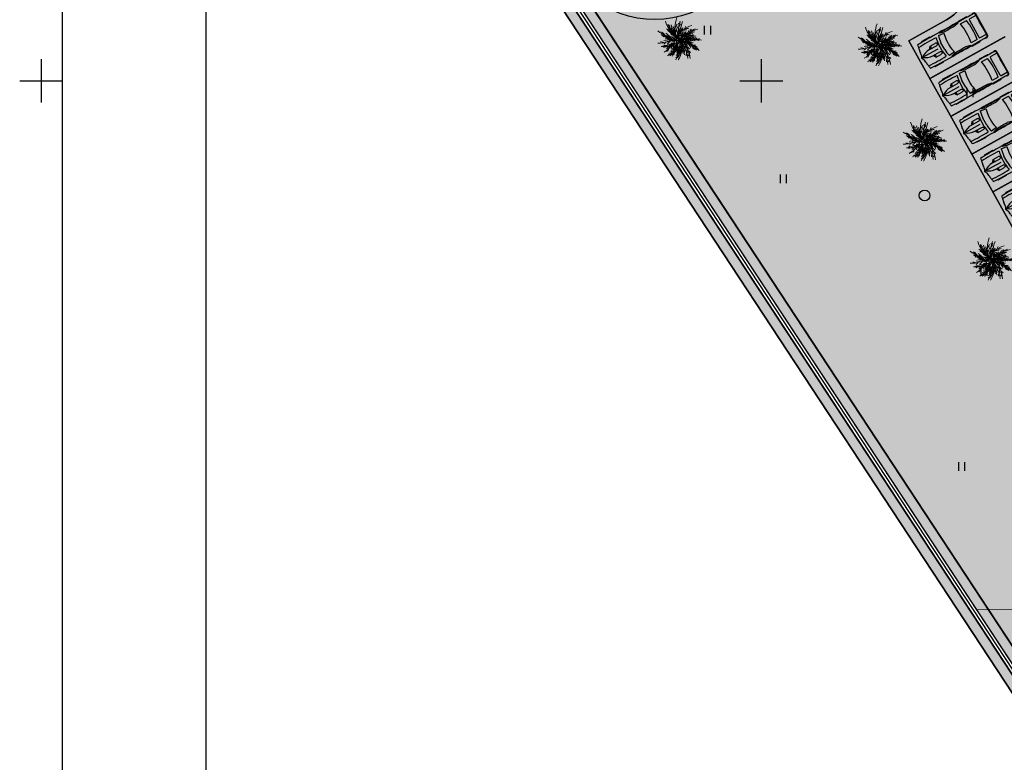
# Model space of a CAD drawing. Header units: millimetres. Extents: x 767170 to 66149698, y -983507 to 2493658.
# Tile 484 of 656: x 4965583 to 5033960, y -657032 to -605499. Entities that reach past the tile are written whole.
import ezdxf

# ---------------------------------------------------------------- set-up
doc = ezdxf.new("R2010")
doc.units = ezdxf.units.MM
for name, color, linetype in [('(001) Сетка', 92, 'Continuous'), ('(031) Горизонтали', 42, 'Continuous'), ('(036) Растительность', 7, 'Continuous'), ('(038) Деревья', 7, 'Continuous'), ('(040) Ограда', 7, 'Continuous'), ('GLUXOY OG', 7, 'Continuous'), ('ОЗЕЛЕНЕНИЕ', 64, 'Continuous')]:
    doc.layers.add(name, color=color, linetype=linetype)
doc.layers.add('G_Green', color=74, linetype='Continuous', lineweight=13)
doc.styles.add('BLACK', font='tahomabd.ttf')
doc.styles.get("Standard").update_dxf_attribs({"font": 'isocpeui.ttf'})
doc.linetypes.add('ОГРАДА_БЕТ', pattern='A,4,["|",Standard,S=0.8,R=0,X=0,Y=-0.8],4', length=8)
doc.linetypes.add('ОГРАДА_ГЛИН', pattern='A,4,["|",Standard,S=0.8,R=0,X=0,Y=-0.8],0.5,["|",Standard,S=0.8,R=0,X=0,Y=-0.8],3.5', length=8)
doc.dimstyles.new('genplan dimension', dxfattribs={"dimtxt": 1100, "dimasz": 450, "dimexe": 450, "dimexo": 0, "dimgap": 80, "dimtad": 1, "dimlfac": 0.001, "dimtxsty": 'BLACK', "dimblk": 'OBLIQUE', "dimcen": 0, "dimclrd": 186, "dimclre": 186, "dimclrt": 186, "dimadec": 1, "dimazin": 0, "dimtfac": 1, "dimtmove": 0, "dimatfit": 3, "dimldrblk": 'OBLIQUE', "dimfxl": 1, "dimlwd": 9, "dimlwe": 9, "dimarcsym": 0})

# ---------------------------------------------------------------- blocks, each defined once
blk = doc.blocks.new('_Oblique')
at = {"color": 0, "linetype": 'ByBlock', "lineweight": -2}
blk.add_line((-0.5, -0.5), (0.5, 0.5), dxfattribs=at)
blk = doc.blocks.new('*D1905')
at = {"color": 186, "lineweight": 9, "transparency": 16777216}
for p, q in [((-59597, -8107), (-59999, -8351)), ((-59614, -8118), (-30888, -55389)), ((-30742, -55300), (-31273, -55623))]:
    blk.add_line(p, q, dxfattribs=at)
at = {"color": 186, "lineweight": 9, "transparency": 16777216, "xscale": 450, "yscale": 450, "zscale": 450}
for p, rotation in [((-59614, -8118), 121.2865699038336), ((-30888, -55389), 301.2865699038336)]:
    blk.add_blockref('_Oblique', p, dxfattribs=dict(at, rotation=rotation))
at = {"color": 186, "transparency": 16777216, "insert": (-44586, -31349), "char_height": 1100, "attachment_point": 5, "rotation": 301.28657, "style": 'BLACK'}
blk.add_mtext('55,32', dxfattribs=at)
blk = doc.blocks.new('d')
at = {"layer": '(038) Деревья'}
blk.add_ellipse((0, 0), major_axis=(0.265, 0.265), ratio=1, start_param=5.497787, end_param=11.780972, dxfattribs=at)
blk = doc.blocks.new('I04010')
for p, q in [((-0.412273, 0.007146), (-0.412273, 1.207146)), ((0.387727, 1.207146), (0.387727, 0.007146))]:
    blk.add_line(p, q)
blk = doc.blocks.new('Setka')
at = {"layer": '(001) Сетка'}
for p, q in [((0, 1.5), (0, -1.5)), ((-1.5, 0), (1.5, 0))]:
    blk.add_line(p, q, dxfattribs=at)
blk = doc.blocks.new('A$C05d28b1e')
at = {"layer": '(031) Горизонтали', "color": 42, "linetype": 'Continuous', "lineweight": 0, "ltscale": 600}
blk.add_lwpolyline([(-150726, -48862), (-142856, -48907)], dxfattribs=at)
at = {"layer": '(040) Ограда', "ltscale": 600, "flags": 128}
blk.add_lwpolyline([(-65264, 129736), (-69528, 127118), (-60665, 110686), (-137359, 64080), (-200340, 25826), (-120613, -95364), (-115995, -101905)], dxfattribs=at)
at = {"layer": '(040) Ограда', "linetype": 'ОГРАДА_БЕТ', "ltscale": 600, "flags": 128}
blk.add_lwpolyline([(-64714, 129605), (-68996, 126975), (-60133, 110541), (-137151, 63738), (-199778, 25699), (-120282, -95139), (-115668, -101674)], dxfattribs=at)
at = {"layer": '(001) Сетка', "xscale": 1000, "yscale": 1000, "zscale": 1000}
for p in [(-215665, -12169), (-165665, -12169)]:
    blk.add_blockref('Setka', p, dxfattribs=at)
at = {"layer": '(036) Растительность', "linetype": 'Continuous', "xscale": 500, "yscale": 500, "zscale": 500}
for p in [(-169397, -8971), (-151162, -13313), (-164129, -19282), (-150199, -25710), (-151750, -39251)]:
    blk.add_blockref('I04010', p, dxfattribs=at)
at = {"layer": '(038) Деревья', "linetype": 'Continuous', "xscale": 1000, "yscale": 1000, "zscale": 1000}
blk.add_blockref('d', (-154324, -20131), dxfattribs=at)
blk = doc.blocks.new('A11111111111')
blk.add_lwpolyline([(-186450, -2503181), (654550, -2503181), (654550, -1909181), (-186450, -1909181)], close=True)
blk.add_lwpolyline([(649550, -2498181), (-166450, -2498181), (-166450, -1914181), (649550, -1914181), (649550, -2498181)])
blk = doc.blocks.new('*U1533')
at = {"color": 7, "true_color": 0xffffff, "const_width": 100}
blk.add_lwpolyline([(-3000, 0), (3000, 0)], dxfattribs=at)
blk = doc.blocks.new('*U1534')
at = {"color": 0, "linetype": 'ByBlock', "lineweight": -2, "transparency": 16777216}
for p in [(0, 30000), (0, 27000), (0, 24000), (0, 21000), (0, 18000), (0, 15000), (0, 12000), (0, 9000), (0, 6000), (0, 3000), (0, 0)]:
    blk.add_blockref('*U1533', p, dxfattribs=at)
blk = doc.blocks.new('*U403')
for p, q in [((536, 950), (536, 936)), ((1182, 988), (568, 988)), ((1214, 950), (1214, 950)), ((1779, 801), (2195, 746)), ((2235, 810), (1899, 912)), ((3412, 904), (3030, 807)), ((3440, 942), (3440, 950)), ((3472, 988), (4087, 988)), ((3516, 746), (3994, 746)), ((4119, 950), (4119, 934)), ((4736, 746), (4242, 746)), ((4736, -851), (4736, 851)), ((4785, -832), (4785, 832)), ((83, 156), (3, 10)), ((756, 241), (1313, 241)), ((816, 241), (816, 283)), ((820, 295), (918, 436)), ((918, 436), (1294, 436)), ((1496, -274), (1496, 274)), ((1690, -267), (1690, 267)), ((2102, 216), (2102, -216)), ((4179, 670), (4179, -670)), ((4736, -267), (4736, 267)), ((0, 0), (1313, 0)), ((3, -10), (83, -156)), ((756, -241), (1313, -241)), ((816, -241), (816, -283)), ((820, -295), (918, -436)), ((918, -436), (1294, -436)), ((536, -950), (536, -936)), ((1182, -988), (568, -988)), ((1214, -950), (1214, -950)), ((2195, -746), (1779, -801)), ((2235, -810), (1899, -912)), ((3412, -904), (3030, -807)), ((3440, -942), (3440, -950)), ((3472, -988), (4087, -988)), ((3994, -746), (3516, -746)), ((4119, -950), (4119, -934)), ((4242, -746), (4736, -746))]:
    blk.add_line(p, q)
for centre, major_axis, ratio, start_param, end_param in [((6583, -699), (0, -7755), 0.842304, 4.528606, 4.561838), ((6757, -699), (0, 7958), 0.842304, 1.367076, 1.39176), ((952, -15087), (0, -15833), 0.842304, 3.096046, 3.200911), ((1046, -12468), (0, 13417), 0.842304, 0.00281, 0.075598), ((568, 950), (0, -37.6), 0.842304, 3.141593, 4.712389), ((1638, -268113), (0, 269063), 0.842304, -0.013397, 0.002797), ((1182, 950), (0, 37.6), 0.842304, -1.570796, 0), ((3414, 137), (0, -2280), 0.842304, 4.449482, 4.652344), ((3436, 137), (0, 2077), 0.842304, 1.245306, 1.50788), ((1638, -268113), (0, -269025), 0.842304, 3.133765, 3.140441), ((3800, 71), (0, -2021), 0.842304, 4.372215, 4.640744), ((2433, -93125), (0, -93935), 0.842304, 3.134049, 3.144098), ((3472, 950), (0, -37.6), 0.842304, 3.141593, 4.712389), ((434, 0), (0, 3734), 0.842304, 4.511394, 4.913384), ((912, 0), (0, 3734), 0.842304, 4.511394, 4.913384), ((4087, 950), (0, 37.6), 0.842304, -1.570796, 0), ((4242, 670), (0, 75.2), 0.842304, 0, 1.570796), ((4588, 910), (0, 56.4), 0.842304, -0.013017, 1.249894), ((1638, -268131), (0, 269121), 0.842304, -0.013397, -0.013017), ((4673, 851), (0, -75.2), 0.842304, 1.570796, 3.128196), ((4673, 832), (0, -133), 0.842304, 1.570796, 3.128196), ((16, 0), (0, -18.8), 0.842304, 4.131459, 5.293319), ((-5194, 1331), (0, -6374), 0.842304, 1.385369, 1.434372), ((756, -1185), (0, 1427), 0.842304, 0, 0.590319), ((832, 283), (0, 18.8), 0.842304, 0.879714, 1.570796), ((331, 432), (0, 696), 0.842304, 4.435146, 4.718221), ((361, 432), (0, 696), 0.842304, 4.435146, 4.718221), ((1290, 339), (161, -9), 0.603834, -1.395552, 1.581315), ((-5194, -1331), (0, 6374), 0.842304, -1.434372, -1.385369), ((756, 1185), (0, 1427), 0.842304, 2.551274, 3.141593), ((6583, 699), (0, 7755), 0.842304, 1.721348, 1.754579), ((832, -283), (0, -18.8), 0.842304, 4.712389, 5.403472), ((331, -432), (0, -696), 0.842304, 1.564964, 1.848039), ((361, -432), (0, -696), 0.842304, 1.564964, 1.848039), ((3414, -137), (0, -2280), 0.842304, -1.510751, -1.307889), ((3436, -137), (0, -2077), 0.842304, -1.50788, -1.245306), ((3800, -71), (0, -2021), 0.842304, -1.499151, -1.230623), ((4242, -670), (0, -75.2), 0.842304, 4.712389, 6.283185), ((6757, 699), (0, 7958), 0.842304, 1.749832, 1.774517), ((952, 15087), (0, -15833), 0.842304, -0.059319, 0.045547), ((1046, 12468), (0, -13417), 0.842304, -0.075598, -0.00281), ((568, -950), (0, 37.6), 0.842304, 1.570796, 3.141593), ((1638, 268113), (0, 269063), 0.842304, 3.138796, 3.15499), ((1182, -950), (0, -37.6), 0.842304, 0, 1.570796), ((1638, 268113), (0, -269025), 0.842304, 0.001152, 0.007828), ((2433, 93125), (0, -93935), 0.842304, -0.002505, 0.007544), ((3472, -950), (0, -37.6), 0.842304, -1.570796, 0), ((4087, -950), (0, 37.6), 0.842304, 3.141593, 4.712389), ((4588, -910), (0, -56.4), 0.842304, -1.249894, 0.013017), ((1638, 268131), (0, 269121), 0.842304, 3.15461, 3.15499), ((4673, -851), (0, 75.2), 0.842304, 3.15499, 4.712389), ((4673, -832), (0, -133), 0.842304, 0.013397, 1.570796)]:
    blk.add_ellipse(centre, major_axis=major_axis, ratio=ratio, start_param=start_param, end_param=end_param)
at = {"extrusion": (0, 0, -1)}
blk.add_ellipse((1290, -339), major_axis=(161, 9), ratio=0.603834, start_param=-1.395552, end_param=1.581315, dxfattribs=at)
blk = doc.blocks.new('*U1806')
blk.add_blockref('*U403', (-1936, -355))
blk = doc.blocks.new('*U1807')
at = {"color": 0, "linetype": 'ByBlock', "lineweight": -2, "transparency": 16777216}
for p in [(0, 33000), (0, 30000), (0, 27000), (0, 24000), (0, 21000), (0, 18000), (0, 15000), (0, 12000), (0, 9000), (0, 6000), (0, 3000), (0, 0)]:
    blk.add_blockref('*U1806', p, dxfattribs=at)
blk = doc.blocks.new('СОСНА')
at = {"layer": 'G_Green', "color": 64, "lineweight": 13}
for centre, radius, start, end in [((2878, 1344), 3554, 158.67615, 198.39921), ((1575, 3112), 3554, 194.67615, 234.39921), ((557, 4766), 4194, 237.37284, 244.01626), ((-3722, 1355), 2235, 358.85822, 11.63743), ((1989, 2677), 3554, 194.67615, 234.39921), ((-1084, 1534), 438, 215.68453, 254.34013), ((-4029, 1003), 2731, 0.35852, 11.91654), ((2294, 2655), 3554, 194.67615, 234.39921), ((-3309, 920), 2235, 358.85822, 11.63743), ((3042, 2957), 4194, 199.75383, 208.11325), ((-3004, 898), 2235, 358.85822, 11.63743), ((-2895, 2932), 2731, 324.35852, 335.91654), ((-3665, 2289), 3378, 333.84026, 344.23241), ((2476, -1728), 3554, 106.97804, 146.7011), ((3457, 3193), 4194, 202.99387, 207.94414), ((3581, -1135), 4194, 145.62604, 156.60559), ((3292, 909), 3554, 158.67615, 198.39921), ((-2481, 2497), 2731, 324.35852, 335.91654), ((2890, -2164), 3554, 106.97804, 146.7011), ((3844, -857), 4194, 148.05572, 156.41513), ((3597, 887), 3554, 158.67615, 198.39921), ((-2176, 2475), 2731, 324.35852, 335.91654), ((4371, -443), 4194, 151.29576, 156.24602), ((508, 3494), 2235, 271.16011, 283.93931), ((-2657, 3042), 3554, 267.7737, 307.49676), ((-587, 3775), 3554, 231.7737, 271.49676), ((-2929, 197), 859, 27.34223, 54.9158), ((-173, 3340), 3554, 231.7737, 271.49676), ((-3752, -821), 2235, 35.95577, 48.73498), ((-2723, 4597), 4194, 276.09142, 281.04169), ((-2101, 447), 184, 243.68224, 302.94268), ((-2396, 4480), 4194, 274.47038, 281.11381), ((132, 3318), 3554, 231.7737, 271.49676), ((-3845, 1405), 3554, 300.83946, 340.56252), ((-2515, -238), 859, 27.34223, 54.9158), ((-3338, -1257), 2235, 35.95577, 48.73498), ((-2310, 4162), 4194, 276.09142, 281.04169), ((-3924, -2289), 3681, 44.57864, 54.53379), ((-1867, 4363), 4194, 271.58565, 281.30499), ((-2210, -260), 859, 27.34223, 54.9158), ((759, 4513), 4194, 235.75383, 244.11325), ((-3033, -1278), 2235, 35.95577, 48.73498), ((-2005, 4140), 4194, 276.09142, 281.04169), ((-3510, -2724), 3681, 44.57864, 54.53379), ((971, 4331), 4194, 237.37284, 244.01626), ((1173, 4078), 4194, 235.75383, 244.11325), ((-4274, 30), 3378, 9.84026, 20.23241), ((-3205, -2746), 3681, 44.57864, 54.53379), ((1276, 4309), 4194, 237.37284, 244.01626), ((-4011, -282), 3554, 328.43749, 8.16054), ((-3615, 568), 2731, 0.35852, 11.91654), ((1478, 4056), 4194, 235.75383, 244.11325), ((-3860, -405), 3378, 9.84026, 20.23241), ((-3310, 546), 2731, 0.35852, 11.91654), ((849, -3067), 3554, 72.47775, 112.2008), ((-1101, -3279), 3554, 40.43749, 80.16054), ((-3043, -2253), 3554, 4.43749, 44.16054), ((3456, 2522), 4194, 199.75383, 208.11325), ((-3556, -427), 3378, 9.84026, 20.23241), ((-3252, 1854), 3378, 333.84026, 344.23241), ((3761, 2500), 4194, 199.75383, 208.11325), ((2096, -3204), 4194, 111.12575, 122.1053), ((-838, 3992), 3378, 282.14214, 292.53429), ((-117, -4056), 4194, 79.08549, 90.06504), ((1263, -3503), 3554, 72.47775, 112.2008), ((1358, 3524), 3378, 247.64185, 258.034), ((2827, 2039), 3378, 215.60159, 225.99374), ((-2947, 1832), 3378, 333.84026, 344.23241), ((3995, -1570), 4194, 145.62604, 156.60559), ((3195, -2185), 3554, 106.97804, 146.7011), ((1568, -3525), 3554, 72.47775, 112.2008), ((2469, -3124), 4194, 113.55543, 121.91484), ((243, -4186), 4194, 81.51517, 89.87458), ((144, 3787), 2731, 272.6604, 284.21842), ((2510, -3640), 4194, 111.12575, 122.1053), ((-424, 3557), 3378, 282.14214, 292.53429), ((1827, 3785), 3681, 245.28268, 255.23783), ((4258, -1292), 4194, 148.05572, 156.41513), ((4300, -1592), 4194, 145.62604, 156.60559), ((2815, -3662), 4194, 111.12575, 122.1053), ((-119, 3535), 3378, 282.14214, 292.53429), ((2051, 2798), 2731, 238.16011, 249.71813), ((2883, -3559), 4194, 113.55543, 121.91484), ((558, 3351), 2731, 272.6604, 284.21842), ((2241, 3350), 3681, 245.28268, 255.23783), ((4563, -1314), 4194, 148.05572, 156.41513), ((3138, -3081), 4194, 116.79547, 121.74573), ((4785, -878), 4194, 151.29576, 156.24602), ((922, 3059), 2235, 271.16011, 283.93931), ((3188, -3581), 4194, 113.55543, 121.91484), ((863, 3329), 2731, 272.6604, 284.21842), ((2464, 2363), 2731, 238.16011, 249.71813), ((1625, 861), 438, 127.98641, 166.64202), ((1775, 1108), 859, 228.04627, 255.61984), ((5090, -900), 4194, 151.29576, 156.24602), ((1227, 3037), 2235, 271.16011, 283.93931), ((2769, 2341), 2731, 238.16011, 249.71813), ((3552, -3516), 4194, 116.79547, 121.74573), ((1594, 1502), 424, 253.53957, 283.45898), ((1630, 320), 184, 84.38628, 143.64672), ((1857, 688), 424, 219.03927, 248.95869), ((2189, 672), 859, 228.04627, 255.61984), ((3857, -3538), 4194, 116.79547, 121.74573), ((2044, -115), 184, 84.38628, 143.64672), ((2494, 651), 859, 228.04627, 255.61984), ((2349, -137), 184, 84.38628, 143.64672), ((-2449, -1229), 859, 63.34223, 90.9158), ((-2243, 2607), 3554, 267.7737, 307.49676), ((-2225, -1281), 424, 54.33523, 84.25464), ((-1938, 2585), 3554, 267.7737, 307.49676), ((-2103, -867), 184, 279.68224, 338.94268), ((-4869, 2451), 4194, 312.09142, 317.04169), ((-2035, -1665), 859, 63.34223, 90.9158), ((-2269, -2933), 2731, 73.45607, 85.01409), ((-1730, -1687), 859, 63.34223, 90.9158), ((-683, -3194), 2235, 105.02153, 117.80073), ((-1983, 4045), 4194, 274.47038, 281.11381), ((-4455, 2016), 4194, 312.09142, 317.04169), ((-1855, -3368), 2731, 73.45607, 85.01409), ((-3431, 970), 3554, 300.83946, 340.56252), ((-1409, -3450), 3378, 82.93781, 93.32995), ((-4235, 2669), 4194, 308.85138, 317.2108), ((-259, -3390), 2731, 106.52182, 118.07984), ((627, -3879), 3681, 113.6444, 123.59955), ((-1678, 4023), 4194, 274.47038, 281.11381), ((-4150, 1994), 4194, 312.09142, 317.04169), ((-1453, 3928), 4194, 271.58565, 281.30499), ((-1550, -3390), 2731, 73.45607, 85.01409), ((-3126, 948), 3554, 300.83946, 340.56252), ((-995, -3886), 3378, 82.93781, 93.32995), ((-3821, 2234), 4194, 308.85138, 317.2108), ((154, -3825), 2731, 106.52182, 118.07984), ((-5150, -33), 4194, 343.53614, 350.17956), ((-1148, 3906), 4194, 271.58565, 281.30499), ((1040, -4314), 3681, 113.6444, 123.59955), ((-4852, 420), 4194, 340.6514, 350.37075), ((-690, -3907), 3378, 82.93781, 93.32995), ((-3516, 2212), 4194, 308.85138, 317.2108), ((1388, -2871), 2731, 134.11985, 145.67787), ((2399, -2893), 3681, 141.24242, 151.19757), ((-4736, -468), 4194, 343.53614, 350.17956), ((1345, -4336), 3681, 113.6444, 123.59955), ((-3598, -717), 3554, 328.43749, 8.16054), ((-4502, -2161), 4194, 11.13417, 17.77759), ((-4438, -16), 4194, 340.6514, 350.37075), ((-4447, -1622), 4194, 8.24943, 17.96877), ((2813, -3328), 3681, 141.24242, 151.19757), ((-4432, -490), 4194, 343.53614, 350.17956), ((-3293, -739), 3554, 328.43749, 8.16054), ((-4133, -37), 4194, 340.6514, 350.37075), ((3118, -3350), 3681, 141.24242, 151.19757), ((-687, -3714), 3554, 40.43749, 80.16054), ((-2629, -2688), 3554, 4.43749, 44.16054), ((-4033, -2057), 4194, 8.24943, 17.96877), ((-2490, -3777), 4194, 45.51517, 53.87458), ((2846, -1174), 2731, 170.11985, 181.67787), ((-382, -3736), 3554, 40.43749, 80.16054), ((-2324, -2710), 3554, 4.43749, 44.16054), ((-3728, -2079), 4194, 8.24943, 17.96877), ((-2200, -4381), 4194, 48.75521, 53.70547), ((297, -4492), 4194, 79.08549, 90.06504), ((-2076, -4212), 4194, 45.51517, 53.87458), ((1772, 3089), 3378, 247.64185, 258.034), ((3241, 1604), 3378, 215.60159, 225.99374), ((3260, -1609), 2731, 170.11985, 181.67787), ((3029, 1056), 2731, 206.11985, 217.67787), ((602, -4513), 4194, 79.08549, 90.06504), ((656, -4621), 4194, 81.51517, 89.87458), ((-1771, -4234), 4194, 45.51517, 53.87458), ((2077, 3067), 3378, 247.64185, 258.034), ((3546, 1582), 3378, 215.60159, 225.99374), ((3565, -1631), 2731, 170.11985, 181.67787), ((832, -4505), 4194, 84.75521, 89.70547), ((961, -4643), 4194, 81.51517, 89.87458), ((3443, 621), 2731, 206.11985, 217.67787), ((2546, 3328), 3681, 245.28268, 255.23783), ((1899, -231), 859, 196.00601, 223.57958), ((1170, -914), 438, 61.44586, 100.10146), ((1246, -4940), 4194, 84.75521, 89.70547), ((3748, 599), 2731, 206.11985, 217.67787), ((1746, -630), 424, 186.99901, 216.91843), ((2313, -666), 859, 196.00601, 223.57958), ((1584, -1350), 438, 61.44586, 100.10146), ((1551, -4962), 4194, 84.75521, 89.70547), ((2159, -1066), 424, 186.99901, 216.91843), ((2618, -688), 859, 196.00601, 223.57958), ((1889, -1371), 438, 61.44586, 100.10146), ((2271, 252), 424, 219.03927, 248.95869), ((2464, -1087), 424, 186.99901, 216.91843), ((2576, 231), 424, 219.03927, 248.95869), ((-269, -3629), 2235, 105.02153, 117.80073), ((36, -3651), 2235, 105.02153, 117.80073), ((459, -3847), 2731, 106.52182, 118.07984), ((1801, -3306), 2731, 134.11985, 145.67787), ((2106, -3328), 2731, 134.11985, 145.67787), ((-4088, -2596), 4194, 11.13417, 17.77759), ((-3783, -2618), 4194, 11.13417, 17.77759), ((-1786, -4817), 4194, 48.75521, 53.70547), ((-1481, -4838), 4194, 48.75521, 53.70547)]:
    blk.add_arc(centre, radius, start, end, dxfattribs=at)
at = {"layer": 'G_Green', "color": 62, "lineweight": 13}
for centre, radius, start, end in [((-1726, 1529), 424, 341.23768, 11.15709), ((-37, 1913), 184, 170.58469, 229.84513), ((-813, 2110), 859, 314.24468, 341.81825), ((-388, 2164), 424, 305.23768, 335.15709), ((-2443, 184), 424, 18.33523, 48.25464), ((-1832, -1430), 184, 312.748, 12.00843), ((-1892, -1228), 438, 321.84784, 0.50344), ((-1294, -2278), 424, 87.40099, 117.3204), ((-1418, -1865), 184, 312.748, 12.00843), ((-1478, -1663), 438, 321.84784, 0.50344), ((-1113, -1887), 184, 312.748, 12.00843), ((921, -2892), 2235, 132.61955, 145.39876), ((-1174, -1685), 438, 321.84784, 0.50344), ((-199, -2606), 424, 114.99901, 144.91843), ((1335, -3328), 2235, 132.61955, 145.39876), ((-501, -2297), 184, 340.34602, 39.60646), ((-647, -2146), 438, 349.44586, 28.10146), ((1640, -3350), 2235, 132.61955, 145.39876), ((1176, -1551), 859, 160.00601, 187.57958), ((1589, -1986), 859, 160.00601, 187.57958), ((805, -2146), 184, 16.34602, 75.60646), ((1894, -2008), 859, 160.00601, 187.57958)]:
    blk.add_arc(centre, radius, start, end, dxfattribs=at)
blk = doc.blocks.new('A$C2cdd6916')
dim = blk.add_linear_dim(base=(-30888.110056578, -55388.882923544), p1=(-59597.220211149, -8107.421278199), p2=(-30741.657936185, -55299.885650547), angle=121.286569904, dimstyle='genplan dimension')
dim.commit()
dim.dimension.update_dxf_attribs({"geometry": '*D1905', "text_midpoint": (-44586.204274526, -31349.228369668)})

msp = doc.modelspace()

# ---------------------------------------------------------------- hatches: boundary and pattern name
at = {"true_color": 0xb1ab95}
h = msp.add_hatch(color=253, dxfattribs=at)
h.dxf.hatch_style = 1
edge = h.paths.add_edge_path(flags=17)
edge.add_line((5098328.86, -738071.2), (5097915.34, -737503.02))
edge.add_line((5097915.34, -737503.02), (5096931.78, -738360.79))
edge.add_line((5096931.78, -738360.79), (5059545.14, -686990.45))
edge.add_line((5059545.14, -686990.45), (5004229.9, -602908.45))
edge.add_arc((5009661.29, -598492.56), 7000, 211.2865698, 219.1121956, ccw=False)
edge.add_line((5003679.22, -602127.79), (5003229.88, -601388.36))
edge.add_line((5003229.88, -601388.36), (4983953.64, -572087.48))
edge.add_line((4983953.64, -572087.48), (5111746.18, -494446.5))
edge.add_line((5111746.18, -494446.5), (5116840.86, -503524.83))
edge.add_line((5116840.86, -503524.83), (5114029.81, -505186.6))
edge.add_line((5114029.81, -505186.6), (5117083.12, -510351.6))
edge.add_line((5117083.12, -510351.6), (5119777.97, -508758.53))
edge.add_line((5119777.97, -508758.53), (5173113.12, -603797.76))
edge.add_line((5173113.12, -603797.76), (5142488.82, -624059.16))
edge.add_line((5142488.82, -624059.16), (5142257.35, -629108.35))
edge.add_line((5142257.35, -629108.35), (5143613.74, -630946.33))
edge.add_line((5143613.74, -630946.33), (5122742.68, -649693.55))
edge.add_line((5122742.68, -649693.55), (5153709.99, -689621.19))
edge.add_line((5153709.99, -689621.19), (5107133.67, -729612.65))
edge.add_line((5107133.67, -729612.65), (5104266.42, -726274.34))
edge.add_line((5104266.42, -726274.34), (5099895.98, -730028.08))
edge.add_line((5099895.98, -730028.08), (5102913.13, -734173.73))
edge.add_line((5102913.13, -734173.73), (5104023.68, -733205.21))
edge.add_line((5104023.68, -733205.21), (5101482.87, -730246.98))
edge.add_line((5101482.87, -730246.98), (5104137.97, -727966.53))
edge.add_line((5104137.97, -727966.53), (5106679.31, -730925.39))
edge.add_line((5106679.31, -730925.39), (5154671.28, -689718.44))
edge.add_line((5154671.28, -689718.44), (5123694.92, -649779.14))
edge.add_line((5123694.92, -649779.14), (5144554.49, -631042.24))
edge.add_line((5144554.49, -631042.24), (5142967.99, -628892.43))
edge.add_line((5142967.99, -628892.43), (5143171.79, -624446.63))
edge.add_line((5143171.79, -624446.63), (5174041.97, -604022.56))
edge.add_line((5174041.97, -604022.56), (5112002, -493472.01))
edge.add_line((5112002, -493472.01), (4982970.04, -571866.01))
edge.add_line((4982970.04, -571866.01), (5058969.43, -687388.99))
edge.add_line((5058969.43, -687388.99), (5096815.68, -739390.85))
edge.add_line((5096815.68, -739390.85), (5098328.86, -738071.2))
h.paths.add_polyline_path([(5058640.46, -687616.72), (4982407.98, -571739.45), (5112148.18, -492915.16), (5174572.74, -604151.02), (5143562.06, -624668.05), (5143374.06, -628769.05), (5145092.06, -631097.05), (5124239.06, -649828.05), (5155218.78, -689771.68), (5106939.91, -731228.8), (5107460.9, -731835.39), (5104805.8, -734115.84), (5104284.31, -733508.66), (5103149.42, -734498.41), (5104323.65, -736111.82), (5109153.09, -731963.84), (5108306.41, -730978.06), (5156180.05, -689868.9), (5125191.31, -649913.64), (5146032.82, -631192.96), (5144084.7, -628553.13), (5144245.04, -625055.52), (5175501.59, -604375.82), (5112404, -491940.66), (4981424.38, -571517.97), (5058064.75, -688015.26), (5096633.24, -741009.51), (5098978.66, -738964.05), (5098565.15, -738395.87), (5096749.34, -739979.46)])
at = {"true_color": 0x939598}
h = msp.add_hatch(color=252, dxfattribs=at)
h.dxf.hatch_style = 1
edge = h.paths.add_edge_path(flags=16)
edge.add_line((5023708.6, -594051.74), (5011051.61, -601743.25))
edge.add_arc((5009493.66, -599179.51), 3000, 211.2865698, 301.2865698, ccw=False)
edge.add_line((5006929.91, -600737.47), (4992991.9, -577801.35))
edge.add_arc((4995555.64, -576243.39), 3000, 121.2865698, 211.2865698, ccw=False)
edge.add_line((4993997.69, -573679.65), (5007535.03, -565453.16))
edge.add_arc((5009092.99, -568016.9), 3000, 29.0884551, 121.2865698, ccw=False)
edge.add_line((5011714.6, -566558.42), (5019388.96, -580353.06))
edge.add_line((5019388.96, -580353.06), (5020361.99, -582102.09))
edge.add_line((5020361.99, -582102.09), (5022308.06, -585600.14))
edge.add_line((5022308.06, -585600.14), (5023281.1, -587349.17))
edge.add_line((5023281.1, -587349.17), (5024772.25, -590029.52))
edge.add_arc((5022150.64, -591488), 3000, -58.7134302, 29.0884551, ccw=False)
edge = h.paths.add_edge_path(flags=16)
edge.add_line((5083053.35, -604862.94), (5091159.4, -619934.02))
edge.add_arc((5088517.31, -621355.08), 3000, -61.7262295, 28.2737705, ccw=False)
edge.add_line((5089938.37, -623997.16), (5062215.1, -638908.24))
edge.add_arc((5060794.04, -636266.15), 3000, 209.0884551, 298.2737705, ccw=False)
edge.add_line((5058172.43, -637724.63), (5050663.25, -624226.89))
edge.add_arc((5053284.86, -622768.41), 3000, 121.2865699, 209.0884551, ccw=False)
edge.add_line((5051726.9, -620204.67), (5078853.32, -603720.26))
edge.add_arc((5080411.27, -606284), 3000, 28.2737705, 121.2865699, ccw=False)
edge = h.paths.add_edge_path(flags=16)
edge.add_line((5119460.31, -604792.73), (5114069.3, -595313.39))
edge.add_line((5114069.3, -595313.39), (5110127.26, -588381.85))
edge.add_arc((5112735.03, -586898.78), 3000, 120.0993966, 209.6273998, ccw=False)
edge.add_line((5111230.53, -584303.31), (5134657.29, -570723.62))
edge.add_arc((5136161.8, -573319.09), 3000, 29.8780372, 120.0993966, ccw=False)
edge.add_line((5138763.06, -571824.62), (5141629.68, -576814.25))
edge.add_line((5141629.68, -576814.25), (5144200.53, -581289.05))
edge.add_line((5144200.53, -581289.05), (5146126.62, -584641.6))
edge.add_arc((5143525.35, -586136.06), 3000, -59.0363428, 29.8780372, ccw=False)
edge.add_line((5145068.83, -588708.55), (5133515.03, -595640.8))
edge.add_arc((5135058.51, -598213.28), 3000, 120.9636572, 150.6005223)
edge.add_line((5132444.86, -596740.59), (5129319.04, -602288.16))
edge.add_arc((5126705.38, -600815.47), 3000, 298.2737705, 330.6005223, ccw=False)
edge.add_line((5128126.44, -603457.55), (5123489.14, -605951.74))
edge.add_arc((5122068.09, -603309.65), 3000, 209.6273998, 298.2737705, ccw=False)
edge = h.paths.add_edge_path(flags=16)
edge.add_line((5104948.51, -512967.11), (5109958.55, -521687.58))
edge.add_line((5109958.55, -521687.58), (5113442.83, -527752.3))
edge.add_line((5113442.83, -527752.3), (5117900.19, -535510.76))
edge.add_arc((5115298.92, -537005.23), 3000, -59.4103655, 29.8780372, ccw=False)
edge.add_line((5116825.58, -539587.73), (5108211.96, -544679.71))
edge.add_line((5108211.96, -544679.71), (5104139.23, -547087.32))
edge.add_line((5104139.23, -547087.32), (5093778.56, -553212.07))
edge.add_line((5093778.56, -553212.07), (5095855.99, -556630.65))
edge.add_line((5095855.99, -556630.65), (5104998.8, -551225.84))
edge.add_arc((5106525.46, -553808.34), 3000, 30.6036259, 120.5896611, ccw=False)
edge.add_line((5109107.59, -552281.05), (5111575.02, -556453.8))
edge.add_line((5111575.02, -556453.8), (5114993.09, -554376.68))
edge.add_line((5114993.09, -554376.68), (5112551.3, -550246.14))
edge.add_arc((5115133.8, -548719.48), 3000, 120.5896345, 210.5896345, ccw=False)
edge.add_line((5113607.14, -546136.98), (5118754.2, -543094.27))
edge.add_arc((5120280.86, -545676.78), 3000, 29.8780372, 120.5896345, ccw=False)
edge.add_line((5122882.13, -544182.31), (5129098.76, -555002.96))
edge.add_line((5129098.76, -555002.96), (5123414.22, -558268.81))
edge.add_line((5123414.22, -558268.81), (5125492.13, -561688.17))
edge.add_line((5125492.13, -561688.17), (5131091.38, -558471.31))
edge.add_line((5131091.38, -558471.31), (5133781.47, -563153.68))
edge.add_arc((5131180.21, -564648.14), 3000, -59.9006034, 29.8780372, ccw=False)
edge.add_line((5132684.71, -567243.61), (5104161.64, -583777.46))
edge.add_line((5104161.64, -583777.46), (5107816.03, -589791.04))
edge.add_line((5107816.03, -589791.04), (5106690.95, -590430.89))
edge.add_line((5106690.95, -590430.89), (5115866.46, -606564.75))
edge.add_arc((5113258.69, -608047.83), 3000, -61.7262295, 29.6273998, ccw=False)
edge.add_line((5114679.74, -610689.91), (5098745.31, -619260.31))
edge.add_arc((5097324.26, -616618.23), 3000, 208.2737705, 298.2737705, ccw=False)
edge.add_line((5094682.17, -618039.28), (5086159.36, -602193.32))
edge.add_arc((5088801.44, -600772.26), 3000, 120.0993966, 208.2737705, ccw=False)
edge.add_line((5087296.93, -598176.79), (5089797.86, -596727.09))
edge.add_line((5089797.86, -596727.09), (5087872.49, -593558.75))
edge.add_line((5087872.49, -593558.75), (5063410.69, -608423.9))
edge.add_line((5063410.69, -608423.9), (5049977.64, -616587.01))
edge.add_arc((5048419.68, -614023.27), 3000, 209.0884783, 301.2865699, ccw=False)
edge.add_line((5045798.07, -615481.75), (5034604.8, -595361.87))
edge.add_arc((5037226.41, -593903.39), 3000, 120.5896345, 209.0884551, ccw=False)
edge.add_line((5035699.76, -591320.89), (5046322.96, -585040.94))
edge.add_arc((5047657.97, -587727.53), 3000, 30.5896584, 116.4233669, ccw=False)
edge.add_line((5050240.47, -586200.87), (5053470.69, -591665.14))
edge.add_line((5053470.69, -591665.14), (5056966.99, -589638.46))
edge.add_line((5056966.99, -589638.46), (5053703.67, -584198.45))
edge.add_arc((5056266.31, -582638.67), 3000, 120.5896345, 211.3271807, ccw=False)
edge.add_line((5054739.65, -580056.17), (5067056.79, -572784.05))
edge.add_line((5067056.79, -572784.05), (5064979.36, -569365.47))
edge.add_line((5064979.36, -569365.47), (5052568.79, -576702.04))
edge.add_line((5052568.79, -576702.04), (5040421.9, -583882.72))
edge.add_line((5040421.9, -583882.72), (5033889.81, -587744.19))
edge.add_arc((5032363.15, -585161.69), 3000, 209.0884551, 300.5896345, ccw=False)
edge.add_line((5029741.54, -586620.17), (5017029.48, -563770.27))
edge.add_arc((5019651.09, -562311.79), 3000, 120.054821, 209.0884551, ccw=False)
edge.add_line((5018148.6, -559715.15), (5035050.78, -549935.1))
edge.add_line((5035050.78, -549935.1), (5055655.83, -538012.47))
edge.add_arc((5057158.31, -540609.11), 3000, 31.2865699, 120.054821, ccw=False)
edge.add_line((5059722.05, -539051.15), (5062993.86, -544435.17))
edge.add_line((5062993.86, -544435.17), (5071966.95, -538982.32))
edge.add_line((5071966.95, -538982.32), (5068879.39, -533901.49))
edge.add_arc((5071443.13, -532343.53), 3000, 120.054821, 211.2865699, ccw=False)
edge.add_line((5069940.65, -529746.89), (5097130.07, -514014.36))
edge.add_line((5097130.07, -514014.36), (5100844.76, -511864.94))
edge.add_arc((5102347.25, -514461.58), 3000, 29.8780372, 120.054821, ccw=False)
edge = h.paths.add_edge_path(flags=16)
edge.add_line((5102002.44, -702025.69), (5090386.08, -711565.34))
edge.add_arc((5088482.14, -709246.93), 3000, 216.0466202, 309.3937167, ccw=False)
edge.add_line((5086056.53, -711012.26), (5082519.84, -706152.74))
edge.add_arc((5084945.45, -704387.41), 3000, 129.3937167, 216.0466202, ccw=False)
edge.add_line((5083041.51, -702069), (5094386.69, -692752.05))
edge.add_arc((5096290.63, -695070.46), 3000, 39.3937167, 129.3937167, ccw=False)
edge.add_line((5098609.04, -693166.53), (5102416.91, -697803.35))
edge.add_arc((5100098.5, -699707.28), 3000, -50.6062833, 39.3937167, ccw=False)
edge = h.paths.add_edge_path()
edge.add_arc((5143525.35, -586136.06), 7000, 300.9636572, 389.8780372)
edge.add_line((5149594.97, -582648.98), (5140723.46, -567207.27))
edge.add_line((5140723.46, -567207.27), (5111792.88, -516850.78))
edge.add_arc((5114394.14, -515356.32), 3000, 119.8780372, 209.8780372, ccw=False)
edge.add_line((5112899.68, -512755.05), (5117083.12, -510351.6))
edge.add_line((5117083.12, -510351.6), (5115047.42, -506908))
edge.add_line((5115047.42, -506908), (5110444.37, -509552.52))
edge.add_arc((5108949.9, -506951.26), 3000, 228.6798708, 299.8780372, ccw=False)
edge.add_arc((5102347.25, -514461.58), 7000, 48.6798708, 120.054821)
edge.add_line((5098841.45, -508402.75), (5011750.14, -558796.11))
edge.add_line((5011750.14, -558796.11), (4991368.22, -571181.97))
edge.add_line((4991368.22, -571181.97), (4986625.3, -574064.19))
edge.add_line((4986625.3, -574064.19), (5003229.88, -601388.36))
edge.add_line((5003229.88, -601388.36), (5003679.22, -602127.79))
edge.add_arc((5009661.29, -598492.56), 7000, 211.2865698, 301.2865698)
edge.add_line((5013296.52, -604474.62), (5025214.6, -597232.14))
edge.add_arc((5026772.56, -599795.88), 3000, 29.0884551, 121.2865698, ccw=False)
edge.add_line((5029394.17, -598337.4), (5031112.52, -601426.14))
edge.add_arc((5028490.91, -602884.62), 3000, -60.9115449, 29.0884551, ccw=False)
edge.add_line((5029949.39, -605506.23), (5027327.78, -606964.71))
edge.add_line((5027327.78, -606964.71), (5044829.51, -638424.04))
edge.add_line((5044829.51, -638424.04), (5046768.68, -637345.22))
edge.add_arc((5048227.16, -639966.83), 3000, 15.9491425, 119.0884551, ccw=False)
edge.add_line((5051111.68, -639142.48), (5056747.37, -658886.99))
edge.add_line((5056747.37, -658886.99), (5077182.73, -709015.8))
edge.add_line((5077182.73, -709015.8), (5102438.15, -743717.49))
edge.add_arc((5100012.54, -745482.82), 3000, -46.4179769, 36.0466202, ccw=False)
edge.add_line((5102080.72, -747655.99), (5110849.13, -739311.19))
edge.add_arc((5108780.92, -737138.05), 3000, 216.0466202, 313.5828329, ccw=False)
edge.add_line((5106355.31, -738903.38), (5091951.02, -719111.47))
edge.add_arc((5094376.63, -717346.14), 3000, 129.3937167, 216.0466202, ccw=False)
edge.add_line((5092472.7, -715027.73), (5133909.14, -681006.43))
edge.add_line((5133909.14, -681006.43), (5135174.86, -682548.2))
edge.add_line((5135174.86, -682548.2), (5138272.08, -680012.3))
edge.add_line((5138272.08, -680012.3), (5120497.97, -658368.9))
edge.add_line((5120497.97, -658368.9), (5090358.64, -683120.09))
edge.add_line((5090358.64, -683120.09), (5092262.58, -685438.49))
edge.add_arc((5089944.17, -687342.43), 3000, -50.6062833, 39.3937167, ccw=False)
edge.add_line((5091848.11, -689660.84), (5082949.52, -696968.59))
edge.add_arc((5081045.59, -694650.18), 3000, 202.178608, 309.3937167, ccw=False)
edge.add_line((5078267.55, -695782.66), (5062318.03, -656657.79))
edge.add_arc((5065096.06, -655525.3), 3000, 165.4416731, 202.178608, ccw=False)
edge.add_line((5062192.38, -654771.21), (5065276.99, -642893.81))
edge.add_arc((5068180.67, -643647.91), 3000, 118.2737705, 165.4416731, ccw=False)
edge.add_line((5066759.61, -641005.82), (5129510.67, -607254.91))
edge.add_arc((5125247.5, -599328.66), 9000, 298.2737705, 330.6005223)
edge.add_line((5133088.46, -603746.72), (5135410.25, -599626.12))
edge.add_arc((5138023.91, -601098.81), 3000, 120.9636572, 150.6005223, ccw=False)
edge.add_line((5136480.43, -598526.33), (5147126.81, -592138.52))
at = {"true_color": 0x7abf6e, "transparency": 33554687}
h = msp.add_hatch(color=83, dxfattribs=at)
h.dxf.hatch_style = 1
edge = h.paths.add_edge_path()
edge.add_arc((5048227.16, -639966.83), 3000, 15.9491425, 119.0884551)
edge.add_line((5046768.68, -637345.22), (5044829.51, -638424.04))
edge.add_line((5044829.51, -638424.04), (5027327.78, -606964.71))
edge.add_line((5027327.78, -606964.71), (5029949.39, -605506.23))
edge.add_arc((5028490.91, -602884.62), 3000, 299.0884551, 389.0884551)
edge.add_line((5031112.52, -601426.14), (5029394.17, -598337.4))
edge.add_arc((5026772.56, -599795.88), 3000, 29.0884551, 121.2865698)
edge.add_line((5025214.6, -597232.14), (5013296.52, -604474.62))
edge.add_arc((5009661.29, -598492.56), 7000, 219.1121956, 301.2865698, ccw=False)
edge.add_line((5004229.9, -602908.45), (5059545.14, -686990.45))
edge.add_line((5059545.14, -686990.45), (5096931.78, -738360.79))
edge.add_line((5096931.78, -738360.79), (5097915.34, -737503.02))
edge.add_line((5097915.34, -737503.02), (5077182.73, -709015.8))
edge.add_line((5077182.73, -709015.8), (5056747.37, -658886.99))
edge.add_line((5056747.37, -658886.99), (5051111.68, -639142.48))

# ---------------------------------------------------------------- block references
msp.add_blockref('A$C2cdd6916', (5079531.98, -561540.58, -3656))

# ---------------------------------------------------------------- next in the draw order: block references
at = {"color": 5, "lineweight": 50}
msp.add_blockref('A$C05d28b1e', (5182748.06, -597565.05), dxfattribs=at)

# ---------------------------------------------------------------- next in the draw order: linework, layer by layer
for points in [[(5099025.24, -738923.43), (5096633.24, -741009.51), (5058064.75, -688015.26), (4981424.38, -571517.97), (5112404, -491940.66), (5175501.59, -604375.82), (5144245.04, -625055.52), (5144084.7, -628553.13), (5146032.82, -631192.96), (5125191.31, -649913.64), (5156180.05, -689868.9), (5108306.41, -730978.06), (5109153.09, -731963.84), (5104323.65, -736111.82)], [(5156180.05, -689868.9), (5125191.31, -649913.64), (5146032.82, -631192.96), (5144084.7, -628553.13), (5144245.04, -625055.52), (5175501.59, -604375.82), (5112404, -491940.66), (4981424.38, -571517.97), (5058064.75, -688015.26)], [(5058640.46, -687616.72), (4982407.98, -571739.45), (5112148.18, -492915.16), (5174572.74, -604151.02), (5143562.06, -624668.05), (5143374.06, -628769.05), (5145092.06, -631097.05), (5124239.06, -649828.05), (5155218.78, -689771.68)], [(5154671.28, -689718.44), (5123694.92, -649779.14), (5144554.49, -631042.24), (5142967.99, -628892.43), (5143171.79, -624446.63), (5174041.97, -604022.56), (5112002, -493472.01), (4982970.04, -571866.01), (5058969.43, -687388.99)], [(5116840.86, -503524.83), (5111746.18, -494446.5), (4983953.64, -572087.48), (5059545.14, -686990.45), (5096931.78, -738360.79), (5097915.34, -737503.02)], [(5004229.9, -602908.45), (5059545.14, -686990.45)], [(5029949.39, -605506.23), (5027327.78, -606964.71)], [(5029949.39, -605506.23), (5027327.78, -606964.71)], [(5027327.78, -606964.71), (5029949.39, -605506.23)], [(5044829.51, -638424.04), (5027327.78, -606964.71)], [(5027327.78, -606964.71), (5044829.51, -638424.04)], [(5044829.51, -638424.04), (5027327.78, -606964.71)], [(5027327.78, -606964.71), (5044829.51, -638424.04)], [(5044829.51, -638424.04), (5027327.78, -606964.71)]]:
    msp.add_lwpolyline(points)
for points in [[(5059545.14, -686990.45), (5004229.9, -602908.45, -0.03415901), (5003679.22, -602127.79), (5003229.88, -601388.36), (4983953.64, -572087.48), (5111746.18, -494446.5), (5116840.86, -503524.83), (5114029.81, -505186.6), (5117083.12, -510351.6), (5119777.97, -508758.53), (5173113.12, -603797.76), (5142488.82, -624059.16), (5142257.35, -629108.35), (5143613.74, -630946.33), (5122742.68, -649693.55), (5153709.99, -689621.19)], [(5031112.52, -601426.14, -0.41421356), (5029949.39, -605506.23)], [(5031112.52, -601426.14, -0.41421356), (5029949.39, -605506.23)], [(5029949.39, -605506.23, 0.41421356), (5031112.52, -601426.14)]]:
    msp.add_lwpolyline(points, format="xyb")
msp.add_lwpolyline([(5051111.68, -639142.48, 0.48309225), (5046768.68, -637345.22), (5044829.51, -638424.04), (5027327.78, -606964.71), (5029949.39, -605506.23, 0.41421356), (5031112.52, -601426.14), (5029394.17, -598337.4, 0.42549538), (5025214.6, -597232.14), (5013296.52, -604474.62, -0.37475214), (5004229.9, -602908.45), (5059545.14, -686990.45), (5096931.78, -738360.79), (5097915.34, -737503.02), (5077182.73, -709015.8), (5056747.37, -658886.99)], format="xyb", close=True)
at = {"layer": 'GLUXOY OG', "color": 186, "linetype": 'ОГРАДА_ГЛИН', "lineweight": 30, "ltscale": 400}
for points in [[(5096749.34, -739979.46), (5058640.46, -687616.72), (4982407.98, -571739.45), (5112148.18, -492915.16), (5174572.74, -604151.02), (5143562.06, -624668.05), (5143374.06, -628769.05), (5145092.06, -631097.05), (5124239.06, -649828.05), (5155218.78, -689771.68)], [(5154671.28, -689718.44), (5123694.92, -649779.14), (5144554.49, -631042.24), (5142967.99, -628892.43), (5143171.79, -624446.63), (5174041.97, -604022.56), (5112002, -493472.01), (4982970.04, -571866.01), (5058969.43, -687388.99), (5096815.68, -739390.85)]]:
    msp.add_lwpolyline(points, dxfattribs=at)
at = {"layer": 'GLUXOY OG', "color": 186, "lineweight": 30, "ltscale": 400}
msp.add_lwpolyline([(5154945.03, -689745.06), (5123966.99, -649803.59), (5144823.28, -631069.65), (5143171.03, -628830.74), (5143366.93, -624557.34), (5174307.36, -604086.79), (5112075.09, -493193.58), (4982689.01, -571802.73), (5058804.94, -687502.85), (5096782.51, -739685.15)], dxfattribs=at)

# ---------------------------------------------------------------- next in the draw order: block references
at = {"xscale": 0.5, "yscale": 0.5, "zscale": 0.5}
msp.add_blockref('A11111111111', (5061748.15, 475993.25), dxfattribs=at)
for name, p, rotation in [('*U1807', (5045768.6, -635744.45), 29.07343754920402), ('*U1534', (5045992.65, -634343.95), 29.08845513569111)]:
    msp.add_blockref(name, p, dxfattribs=dict(rotation=rotation))
at = {"layer": 'ОЗЕЛЕНЕНИЕ', "color": 1, "linetype": 'Continuous', "lineweight": 40, "xscale": 0.5598719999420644, "yscale": 0.5598719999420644, "zscale": 0.5598719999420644}
for p in [(5011462.91, -606833.46), (5025367.52, -607250.37), (5028496.06, -613851.4), (5033154.11, -622120.05)]:
    msp.add_blockref('СОСНА', p, dxfattribs=at)

doc.saveas('drawing.dxf')
